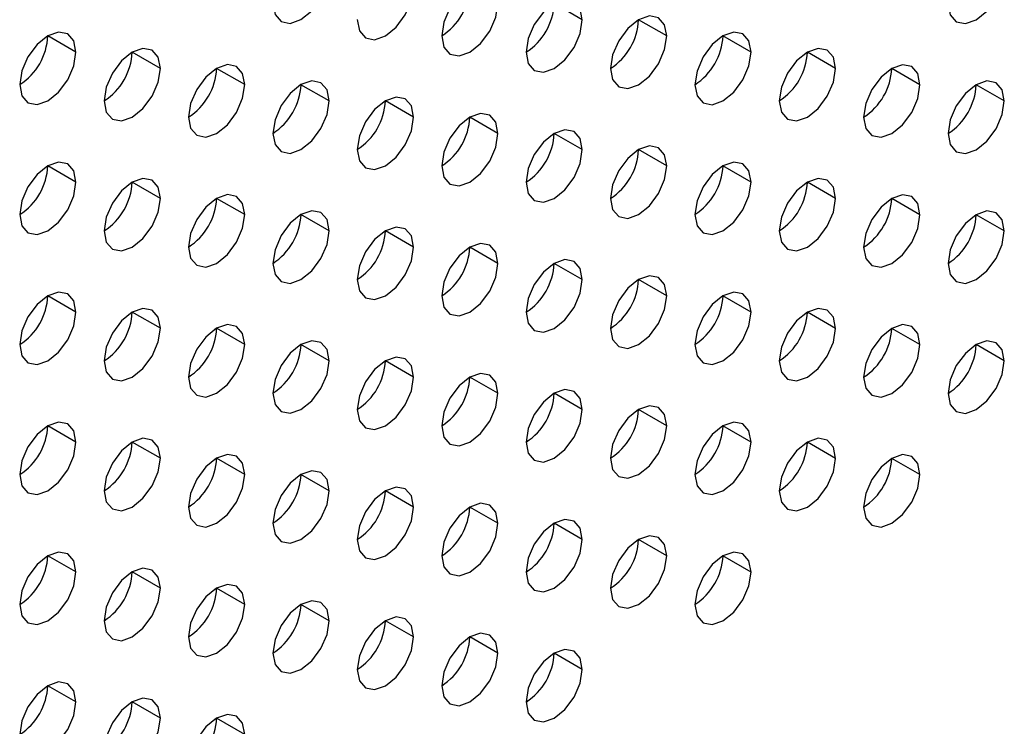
# Model space of a CAD drawing. Header units: millimetres. Extents: x 0 to 1118, y 0 to 864.
# Tile 314 of 438: x 984.84 to 987.31, y 663.15 to 664.93. Entities that reach past the tile are written whole.
import ezdxf

# ---------------------------------------------------------------- set-up
doc = ezdxf.new("R2010")
doc.units = ezdxf.units.MM

msp = doc.modelspace()

# ---------------------------------------------------------------- linework, layer by layer
at = {"color": 7, "linetype": 'Continuous', "lineweight": 25}
for p, q in [((986.2502, 664.9265), (986.1795, 664.9673)), ((986.4624, 664.8857), (986.3917, 664.9265)), ((984.9774, 664.845), (984.9067, 664.8858)), ((986.6745, 664.8448), (986.6038, 664.8856)), ((985.1896, 664.8041), (985.1189, 664.8449)), ((986.8866, 664.804), (986.8159, 664.8448)), ((985.4017, 664.7633), (985.331, 664.8041)), ((987.0988, 664.7631), (987.0281, 664.8039)), ((985.6138, 664.7224), (985.5431, 664.7632)), ((987.3109, 664.7223), (987.2402, 664.7631)), ((985.826, 664.6816), (985.7553, 664.7224)), ((986.0381, 664.6407), (985.9674, 664.6816)), ((986.2502, 664.5999), (986.1795, 664.6407)), ((986.4624, 664.559), (986.3917, 664.5999)), ((984.9774, 664.5184), (984.9067, 664.5592)), ((986.6745, 664.5182), (986.6038, 664.559)), ((985.1896, 664.4775), (985.1189, 664.5183)), ((986.8866, 664.4773), (986.8159, 664.5182)), ((985.4017, 664.4367), (985.331, 664.4775)), ((987.0988, 664.4365), (987.0281, 664.4773)), ((985.6138, 664.3958), (985.5431, 664.4366)), ((987.3109, 664.3957), (987.2402, 664.4365)), ((985.826, 664.355), (985.7553, 664.3958)), ((986.0381, 664.3141), (985.9674, 664.3549)), ((986.2502, 664.2733), (986.1795, 664.3141)), ((986.4624, 664.2324), (986.3917, 664.2732)), ((984.9774, 664.1917), (984.9067, 664.2326)), ((986.6745, 664.1916), (986.6038, 664.2324)), ((985.1896, 664.1509), (985.1189, 664.1917)), ((986.8866, 664.1507), (986.8159, 664.1916)), ((985.4017, 664.11), (985.331, 664.1509)), ((987.0988, 664.1099), (987.0281, 664.1507)), ((985.6138, 664.0692), (985.5431, 664.11)), ((987.3109, 664.069), (987.2402, 664.1099)), ((985.826, 664.0283), (985.7553, 664.0692)), ((986.0381, 663.9875), (985.9674, 664.0283)), ((986.2502, 663.9467), (986.1795, 663.9875)), ((986.4624, 663.9058), (986.3917, 663.9466)), ((984.9774, 663.8651), (984.9067, 663.9059)), ((986.6745, 663.865), (986.6038, 663.9058)), ((985.1896, 663.8243), (985.1189, 663.8651)), ((986.8866, 663.8241), (986.8159, 663.8649)), ((985.4017, 663.7834), (985.331, 663.8242)), ((987.0988, 663.7833), (987.0281, 663.8241)), ((985.6138, 663.7426), (985.5431, 663.7834)), ((985.826, 663.7017), (985.7553, 663.7426)), ((986.0381, 663.6609), (985.9674, 663.7017)), ((986.2502, 663.62), (986.1795, 663.6609)), ((986.4624, 663.5792), (986.3917, 663.62)), ((984.9774, 663.5385), (984.9067, 663.5793)), ((986.6745, 663.5383), (986.6038, 663.5792)), ((985.1896, 663.4977), (985.1189, 663.5385)), ((985.4017, 663.4568), (985.331, 663.4976)), ((985.6138, 663.416), (985.5431, 663.4568)), ((985.826, 663.3751), (985.7553, 663.4159)), ((986.0381, 663.3343), (985.9674, 663.3751)), ((986.2502, 663.2934), (986.1795, 663.3342)), ((984.9774, 663.2119), (984.9067, 663.2527)), ((985.1896, 663.171), (985.1189, 663.2119)), ((985.4017, 663.1302), (985.331, 663.171))]:
    msp.add_line(p, q, dxfattribs=at)
at = {"color": 7, "linetype": 'Continuous', "lineweight": 25, "flags": 128}
for points in [[(985.4724, 664.9674), (985.4778, 664.9393), (985.4931, 664.9216), (985.5161, 664.9172), (985.5431, 664.9266), (985.5702, 664.9484), (985.5931, 664.9794), (985.6085, 665.0147), (985.6138, 665.049)], [(987.1695, 664.9672), (987.1749, 664.9391), (987.1902, 664.9215), (987.2131, 664.917), (987.2402, 664.9264), (987.2672, 664.9482), (987.2902, 664.9792), (987.3055, 665.0145), (987.3109, 665.0489)], [(985.6846, 664.9266), (985.6899, 664.8984), (985.7053, 664.8808), (985.7282, 664.8763), (985.7553, 664.8857), (985.7823, 664.9076), (985.8053, 664.9385), (985.8206, 664.9738), (985.826, 665.0082)], [(986.0381, 664.9674), (986.0327, 664.9955), (986.0174, 665.0131), (985.9945, 665.0176), (985.9674, 665.0082), (985.9403, 664.9863), (985.9174, 664.9554), (985.9021, 664.9201), (985.8967, 664.8857)], [(986.2502, 664.9265), (986.2449, 664.9546), (986.2295, 664.9723), (986.2066, 664.9767), (986.1795, 664.9673), (986.1525, 664.9455), (986.1295, 664.9146), (986.1142, 664.8792), (986.1088, 664.8449)], [(985.8967, 664.8857), (985.9021, 664.8576), (985.9174, 664.8399), (985.9403, 664.8355), (985.9674, 664.8449), (985.9945, 664.8667), (986.0174, 664.8977), (986.0327, 664.933), (986.0381, 664.9674)], [(986.1088, 664.8449), (986.1142, 664.8167), (986.1295, 664.7991), (986.1525, 664.7946), (986.1795, 664.804), (986.2066, 664.8259), (986.2295, 664.8568), (986.2449, 664.8921), (986.2502, 664.9265)], [(986.4624, 664.8857), (986.457, 664.9138), (986.4417, 664.9314), (986.4187, 664.9359), (986.3917, 664.9265), (986.3646, 664.9047), (986.3417, 664.8737), (986.3263, 664.8384), (986.3209, 664.804)], [(984.9774, 664.845), (984.9721, 664.8731), (984.9567, 664.8908), (984.9338, 664.8952), (984.9067, 664.8858), (984.8797, 664.864), (984.8567, 664.833), (984.8414, 664.7977), (984.836, 664.7633)], [(986.3209, 664.804), (986.3263, 664.7759), (986.3417, 664.7582), (986.3646, 664.7538), (986.3917, 664.7632), (986.4187, 664.785), (986.4417, 664.816), (986.457, 664.8513), (986.4624, 664.8857)], [(986.6745, 664.8448), (986.6691, 664.873), (986.6538, 664.8906), (986.6308, 664.895), (986.6038, 664.8856), (986.5767, 664.8638), (986.5538, 664.8329), (986.5385, 664.7975), (986.5331, 664.7632)], [(985.1896, 664.8041), (985.1842, 664.8323), (985.1689, 664.8499), (985.1459, 664.8544), (985.1189, 664.845), (985.0918, 664.8231), (985.0689, 664.7922), (985.0535, 664.7568), (985.0482, 664.7225)], [(986.8866, 664.804), (986.8812, 664.8321), (986.8659, 664.8497), (986.843, 664.8542), (986.8159, 664.8448), (986.7889, 664.823), (986.7659, 664.792), (986.7506, 664.7567), (986.7452, 664.7223)], [(984.836, 664.7633), (984.8414, 664.7352), (984.8567, 664.7175), (984.8797, 664.7131), (984.9067, 664.7225), (984.9338, 664.7443), (984.9567, 664.7753), (984.9721, 664.8106), (984.9774, 664.845)], [(986.5331, 664.7632), (986.5385, 664.735), (986.5538, 664.7174), (986.5767, 664.7129), (986.6038, 664.7223), (986.6308, 664.7442), (986.6538, 664.7751), (986.6691, 664.8105), (986.6745, 664.8448)], [(985.0482, 664.7225), (985.0535, 664.6943), (985.0689, 664.6767), (985.0918, 664.6722), (985.1189, 664.6816), (985.1459, 664.7035), (985.1689, 664.7344), (985.1842, 664.7698), (985.1896, 664.8041)], [(985.4017, 664.7633), (985.3963, 664.7914), (985.381, 664.8091), (985.3581, 664.8135), (985.331, 664.8041), (985.3039, 664.7823), (985.281, 664.7513), (985.2657, 664.716), (985.2603, 664.6816)], [(986.7452, 664.7223), (986.7506, 664.6942), (986.7659, 664.6765), (986.7889, 664.6721), (986.8159, 664.6815), (986.843, 664.7033), (986.8659, 664.7343), (986.8812, 664.7696), (986.8866, 664.804)], [(987.0988, 664.7631), (987.0934, 664.7913), (987.0781, 664.8089), (987.0551, 664.8134), (987.0281, 664.804), (987.001, 664.7821), (986.9781, 664.7512), (986.9627, 664.7158), (986.9573, 664.6815)], [(985.2603, 664.6816), (985.2657, 664.6535), (985.281, 664.6359), (985.3039, 664.6314), (985.331, 664.6408), (985.3581, 664.6626), (985.381, 664.6936), (985.3963, 664.7289), (985.4017, 664.7633)], [(985.6138, 664.7224), (985.6085, 664.7506), (985.5931, 664.7682), (985.5702, 664.7727), (985.5431, 664.7633), (985.5161, 664.7414), (985.4931, 664.7105), (985.4778, 664.6751), (985.4724, 664.6408)], [(986.9573, 664.6815), (986.9627, 664.6533), (986.9781, 664.6357), (987.001, 664.6312), (987.0281, 664.6406), (987.0551, 664.6625), (987.0781, 664.6934), (987.0934, 664.7288), (987.0988, 664.7631)], [(987.3109, 664.7223), (987.3055, 664.7504), (987.2902, 664.7681), (987.2672, 664.7725), (987.2402, 664.7631), (987.2131, 664.7413), (987.1902, 664.7103), (987.1749, 664.675), (987.1695, 664.6406)], [(985.826, 664.6816), (985.8206, 664.7097), (985.8053, 664.7274), (985.7823, 664.7318), (985.7553, 664.7224), (985.7282, 664.7006), (985.7053, 664.6696), (985.6899, 664.6343), (985.6846, 664.5999)], [(985.4724, 664.6408), (985.4778, 664.6126), (985.4931, 664.595), (985.5161, 664.5905), (985.5431, 664.6), (985.5702, 664.6218), (985.5931, 664.6527), (985.6085, 664.6881), (985.6138, 664.7224)], [(987.1695, 664.6406), (987.1749, 664.6125), (987.1902, 664.5948), (987.2131, 664.5904), (987.2402, 664.5998), (987.2672, 664.6216), (987.2902, 664.6526), (987.3055, 664.6879), (987.3109, 664.7223)], [(985.6846, 664.5999), (985.6899, 664.5718), (985.7053, 664.5542), (985.7282, 664.5497), (985.7553, 664.5591), (985.7823, 664.5809), (985.8053, 664.6119), (985.8206, 664.6472), (985.826, 664.6816)], [(986.0381, 664.6407), (986.0327, 664.6689), (986.0174, 664.6865), (985.9945, 664.691), (985.9674, 664.6816), (985.9403, 664.6597), (985.9174, 664.6288), (985.9021, 664.5934), (985.8967, 664.5591)], [(985.8967, 664.5591), (985.9021, 664.531), (985.9174, 664.5133), (985.9403, 664.5089), (985.9674, 664.5183), (985.9945, 664.5401), (986.0174, 664.571), (986.0327, 664.6064), (986.0381, 664.6407)], [(986.2502, 664.5999), (986.2449, 664.628), (986.2295, 664.6457), (986.2066, 664.6501), (986.1795, 664.6407), (986.1525, 664.6189), (986.1295, 664.5879), (986.1142, 664.5526), (986.1088, 664.5182)], [(986.4624, 664.559), (986.457, 664.5872), (986.4417, 664.6048), (986.4187, 664.6093), (986.3917, 664.5999), (986.3646, 664.578), (986.3417, 664.5471), (986.3263, 664.5118), (986.3209, 664.4774)], [(986.1088, 664.5182), (986.1142, 664.4901), (986.1295, 664.4725), (986.1525, 664.468), (986.1795, 664.4774), (986.2066, 664.4993), (986.2295, 664.5302), (986.2449, 664.5655), (986.2502, 664.5999)], [(984.9774, 664.5184), (984.9721, 664.5465), (984.9567, 664.5641), (984.9338, 664.5686), (984.9067, 664.5592), (984.8797, 664.5374), (984.8567, 664.5064), (984.8414, 664.4711), (984.836, 664.4367)], [(986.3209, 664.4774), (986.3263, 664.4493), (986.3417, 664.4316), (986.3646, 664.4272), (986.3917, 664.4366), (986.4187, 664.4584), (986.4417, 664.4893), (986.457, 664.5247), (986.4624, 664.559)], [(986.6745, 664.5182), (986.6691, 664.5463), (986.6538, 664.564), (986.6308, 664.5684), (986.6038, 664.559), (986.5767, 664.5372), (986.5538, 664.5062), (986.5385, 664.4709), (986.5331, 664.4366)], [(984.836, 664.4367), (984.8414, 664.4086), (984.8567, 664.3909), (984.8797, 664.3865), (984.9067, 664.3959), (984.9338, 664.4177), (984.9567, 664.4487), (984.9721, 664.484), (984.9774, 664.5184)], [(985.1896, 664.4775), (985.1842, 664.5056), (985.1689, 664.5233), (985.1459, 664.5277), (985.1189, 664.5183), (985.0918, 664.4965), (985.0689, 664.4656), (985.0535, 664.4302), (985.0482, 664.3959)], [(986.5331, 664.4366), (986.5385, 664.4084), (986.5538, 664.3908), (986.5767, 664.3863), (986.6038, 664.3957), (986.6308, 664.4176), (986.6538, 664.4485), (986.6691, 664.4838), (986.6745, 664.5182)], [(986.8866, 664.4773), (986.8812, 664.5055), (986.8659, 664.5231), (986.843, 664.5276), (986.8159, 664.5182), (986.7889, 664.4963), (986.7659, 664.4654), (986.7506, 664.4301), (986.7452, 664.3957)], [(985.4017, 664.4367), (985.3963, 664.4648), (985.381, 664.4824), (985.3581, 664.4869), (985.331, 664.4775), (985.3039, 664.4557), (985.281, 664.4247), (985.2657, 664.3894), (985.2603, 664.355)], [(987.0988, 664.4365), (987.0934, 664.4646), (987.0781, 664.4823), (987.0551, 664.4867), (987.0281, 664.4773), (987.001, 664.4555), (986.9781, 664.4246), (986.9627, 664.3892), (986.9573, 664.3549)], [(985.0482, 664.3959), (985.0535, 664.3677), (985.0689, 664.3501), (985.0918, 664.3456), (985.1189, 664.355), (985.1459, 664.3769), (985.1689, 664.4078), (985.1842, 664.4432), (985.1896, 664.4775)], [(986.7452, 664.3957), (986.7506, 664.3676), (986.7659, 664.3499), (986.7889, 664.3455), (986.8159, 664.3549), (986.843, 664.3767), (986.8659, 664.4077), (986.8812, 664.443), (986.8866, 664.4773)], [(985.2603, 664.355), (985.2657, 664.3269), (985.281, 664.3092), (985.3039, 664.3048), (985.331, 664.3142), (985.3581, 664.336), (985.381, 664.367), (985.3963, 664.4023), (985.4017, 664.4367)], [(985.6138, 664.3958), (985.6085, 664.424), (985.5931, 664.4416), (985.5702, 664.4461), (985.5431, 664.4366), (985.5161, 664.4148), (985.4931, 664.3839), (985.4778, 664.3485), (985.4724, 664.3142)], [(986.9573, 664.3549), (986.9627, 664.3267), (986.9781, 664.3091), (987.001, 664.3046), (987.0281, 664.314), (987.0551, 664.3359), (987.0781, 664.3668), (987.0934, 664.4021), (987.0988, 664.4365)], [(987.3109, 664.3957), (987.3055, 664.4238), (987.2902, 664.4414), (987.2672, 664.4459), (987.2402, 664.4365), (987.2131, 664.4146), (987.1902, 664.3837), (987.1749, 664.3484), (987.1695, 664.314)], [(985.826, 664.355), (985.8206, 664.3831), (985.8053, 664.4007), (985.7823, 664.4052), (985.7553, 664.3958), (985.7282, 664.374), (985.7053, 664.343), (985.6899, 664.3077), (985.6846, 664.2733)], [(985.4724, 664.3142), (985.4778, 664.286), (985.4931, 664.2684), (985.5161, 664.2639), (985.5431, 664.2733), (985.5702, 664.2952), (985.5931, 664.3261), (985.6085, 664.3615), (985.6138, 664.3958)], [(987.1695, 664.314), (987.1749, 664.2859), (987.1902, 664.2682), (987.2131, 664.2638), (987.2402, 664.2732), (987.2672, 664.295), (987.2902, 664.326), (987.3055, 664.3613), (987.3109, 664.3957)], [(986.0381, 664.3141), (986.0327, 664.3423), (986.0174, 664.3599), (985.9945, 664.3644), (985.9674, 664.355), (985.9403, 664.3331), (985.9174, 664.3022), (985.9021, 664.2668), (985.8967, 664.2325)], [(985.6846, 664.2733), (985.6899, 664.2452), (985.7053, 664.2275), (985.7282, 664.2231), (985.7553, 664.2325), (985.7823, 664.2543), (985.8053, 664.2853), (985.8206, 664.3206), (985.826, 664.355)], [(985.8967, 664.2325), (985.9021, 664.2043), (985.9174, 664.1867), (985.9403, 664.1822), (985.9674, 664.1916), (985.9945, 664.2135), (986.0174, 664.2444), (986.0327, 664.2798), (986.0381, 664.3141)], [(986.2502, 664.2733), (986.2449, 664.3014), (986.2295, 664.3191), (986.2066, 664.3235), (986.1795, 664.3141), (986.1525, 664.2923), (986.1295, 664.2613), (986.1142, 664.226), (986.1088, 664.1916)], [(986.4624, 664.2324), (986.457, 664.2606), (986.4417, 664.2782), (986.4187, 664.2827), (986.3917, 664.2733), (986.3646, 664.2514), (986.3417, 664.2205), (986.3263, 664.1851), (986.3209, 664.1508)], [(986.1088, 664.1916), (986.1142, 664.1635), (986.1295, 664.1458), (986.1525, 664.1414), (986.1795, 664.1508), (986.2066, 664.1726), (986.2295, 664.2036), (986.2449, 664.2389), (986.2502, 664.2733)], [(984.9774, 664.1917), (984.9721, 664.2199), (984.9567, 664.2375), (984.9338, 664.242), (984.9067, 664.2326), (984.8797, 664.2107), (984.8567, 664.1798), (984.8414, 664.1445), (984.836, 664.1101)], [(986.3209, 664.1508), (986.3263, 664.1226), (986.3417, 664.105), (986.3646, 664.1005), (986.3917, 664.11), (986.4187, 664.1318), (986.4417, 664.1627), (986.457, 664.1981), (986.4624, 664.2324)], [(986.6745, 664.1916), (986.6691, 664.2197), (986.6538, 664.2374), (986.6308, 664.2418), (986.6038, 664.2324), (986.5767, 664.2106), (986.5538, 664.1796), (986.5385, 664.1443), (986.5331, 664.1099)], [(984.836, 664.1101), (984.8414, 664.082), (984.8567, 664.0643), (984.8797, 664.0599), (984.9067, 664.0693), (984.9338, 664.0911), (984.9567, 664.122), (984.9721, 664.1574), (984.9774, 664.1917)], [(985.1896, 664.1509), (985.1842, 664.179), (985.1689, 664.1967), (985.1459, 664.2011), (985.1189, 664.1917), (985.0918, 664.1699), (985.0689, 664.1389), (985.0535, 664.1036), (985.0482, 664.0692)], [(986.5331, 664.1099), (986.5385, 664.0818), (986.5538, 664.0642), (986.5767, 664.0597), (986.6038, 664.0691), (986.6308, 664.0909), (986.6538, 664.1219), (986.6691, 664.1572), (986.6745, 664.1916)], [(986.8866, 664.1507), (986.8812, 664.1789), (986.8659, 664.1965), (986.843, 664.201), (986.8159, 664.1916), (986.7889, 664.1697), (986.7659, 664.1388), (986.7506, 664.1034), (986.7452, 664.0691)], [(985.4017, 664.11), (985.3963, 664.1382), (985.381, 664.1558), (985.3581, 664.1603), (985.331, 664.1509), (985.3039, 664.129), (985.281, 664.0981), (985.2657, 664.0628), (985.2603, 664.0284)], [(987.0988, 664.1099), (987.0934, 664.138), (987.0781, 664.1557), (987.0551, 664.1601), (987.0281, 664.1507), (987.001, 664.1289), (986.9781, 664.0979), (986.9627, 664.0626), (986.9573, 664.0282)], [(985.0482, 664.0692), (985.0535, 664.0411), (985.0689, 664.0235), (985.0918, 664.019), (985.1189, 664.0284), (985.1459, 664.0503), (985.1689, 664.0812), (985.1842, 664.1165), (985.1896, 664.1509)], [(986.7452, 664.0691), (986.7506, 664.0409), (986.7659, 664.0233), (986.7889, 664.0189), (986.8159, 664.0283), (986.843, 664.0501), (986.8659, 664.081), (986.8812, 664.1164), (986.8866, 664.1507)], [(985.2603, 664.0284), (985.2657, 664.0003), (985.281, 663.9826), (985.3039, 663.9782), (985.331, 663.9876), (985.3581, 664.0094), (985.381, 664.0403), (985.3963, 664.0757), (985.4017, 664.11)], [(985.6138, 664.0692), (985.6085, 664.0973), (985.5931, 664.115), (985.5702, 664.1194), (985.5431, 664.11), (985.5161, 664.0882), (985.4931, 664.0572), (985.4778, 664.0219), (985.4724, 663.9876)], [(986.9573, 664.0282), (986.9627, 664.0001), (986.9781, 663.9825), (987.001, 663.978), (987.0281, 663.9874), (987.0551, 664.0092), (987.0781, 664.0402), (987.0934, 664.0755), (987.0988, 664.1099)], [(987.3109, 664.069), (987.3055, 664.0972), (987.2902, 664.1148), (987.2672, 664.1193), (987.2402, 664.1099), (987.2131, 664.088), (987.1902, 664.0571), (987.1749, 664.0218), (987.1695, 663.9874)], [(985.4724, 663.9876), (985.4778, 663.9594), (985.4931, 663.9418), (985.5161, 663.9373), (985.5431, 663.9467), (985.5702, 663.9686), (985.5931, 663.9995), (985.6085, 664.0348), (985.6138, 664.0692)], [(985.826, 664.0283), (985.8206, 664.0565), (985.8053, 664.0741), (985.7823, 664.0786), (985.7553, 664.0692), (985.7282, 664.0473), (985.7053, 664.0164), (985.6899, 663.9811), (985.6846, 663.9467)], [(987.1695, 663.9874), (987.1749, 663.9593), (987.1902, 663.9416), (987.2131, 663.9372), (987.2402, 663.9466), (987.2672, 663.9684), (987.2902, 663.9993), (987.3055, 664.0347), (987.3109, 664.069)], [(986.0381, 663.9875), (986.0327, 664.0156), (986.0174, 664.0333), (985.9945, 664.0377), (985.9674, 664.0283), (985.9403, 664.0065), (985.9174, 663.9756), (985.9021, 663.9402), (985.8967, 663.9059)], [(985.6846, 663.9467), (985.6899, 663.9186), (985.7053, 663.9009), (985.7282, 663.8965), (985.7553, 663.9059), (985.7823, 663.9277), (985.8053, 663.9587), (985.8206, 663.994), (985.826, 664.0283)], [(985.8967, 663.9059), (985.9021, 663.8777), (985.9174, 663.8601), (985.9403, 663.8556), (985.9674, 663.865), (985.9945, 663.8869), (986.0174, 663.9178), (986.0327, 663.9531), (986.0381, 663.9875)], [(986.2502, 663.9467), (986.2449, 663.9748), (986.2295, 663.9924), (986.2066, 663.9969), (986.1795, 663.9875), (986.1525, 663.9657), (986.1295, 663.9347), (986.1142, 663.8994), (986.1088, 663.865)], [(986.1088, 663.865), (986.1142, 663.8369), (986.1295, 663.8192), (986.1525, 663.8148), (986.1795, 663.8242), (986.2066, 663.846), (986.2295, 663.877), (986.2449, 663.9123), (986.2502, 663.9467)], [(986.4624, 663.9058), (986.457, 663.9339), (986.4417, 663.9516), (986.4187, 663.956), (986.3917, 663.9466), (986.3646, 663.9248), (986.3417, 663.8939), (986.3263, 663.8585), (986.3209, 663.8242)], [(984.9774, 663.8651), (984.9721, 663.8933), (984.9567, 663.9109), (984.9338, 663.9154), (984.9067, 663.906), (984.8797, 663.8841), (984.8567, 663.8532), (984.8414, 663.8178), (984.836, 663.7835)], [(986.6745, 663.865), (986.6691, 663.8931), (986.6538, 663.9107), (986.6308, 663.9152), (986.6038, 663.9058), (986.5767, 663.884), (986.5538, 663.853), (986.5385, 663.8177), (986.5331, 663.7833)], [(986.3209, 663.8242), (986.3263, 663.796), (986.3417, 663.7784), (986.3646, 663.7739), (986.3917, 663.7833), (986.4187, 663.8052), (986.4417, 663.8361), (986.457, 663.8715), (986.4624, 663.9058)], [(984.836, 663.7835), (984.8414, 663.7553), (984.8567, 663.7377), (984.8797, 663.7332), (984.9067, 663.7426), (984.9338, 663.7645), (984.9567, 663.7954), (984.9721, 663.8308), (984.9774, 663.8651)], [(985.1896, 663.8243), (985.1842, 663.8524), (985.1689, 663.8701), (985.1459, 663.8745), (985.1189, 663.8651), (985.0918, 663.8433), (985.0689, 663.8123), (985.0535, 663.777), (985.0482, 663.7426)], [(986.5331, 663.7833), (986.5385, 663.7552), (986.5538, 663.7375), (986.5767, 663.7331), (986.6038, 663.7425), (986.6308, 663.7643), (986.6538, 663.7953), (986.6691, 663.8306), (986.6745, 663.865)], [(986.8866, 663.8241), (986.8812, 663.8523), (986.8659, 663.8699), (986.843, 663.8744), (986.8159, 663.8649), (986.7889, 663.8431), (986.7659, 663.8122), (986.7506, 663.7768), (986.7452, 663.7425)], [(985.0482, 663.7426), (985.0535, 663.7145), (985.0689, 663.6969), (985.0918, 663.6924), (985.1189, 663.7018), (985.1459, 663.7236), (985.1689, 663.7546), (985.1842, 663.7899), (985.1896, 663.8243)], [(985.4017, 663.7834), (985.3963, 663.8116), (985.381, 663.8292), (985.3581, 663.8337), (985.331, 663.8243), (985.3039, 663.8024), (985.281, 663.7715), (985.2657, 663.7361), (985.2603, 663.7018)], [(986.7452, 663.7425), (986.7506, 663.7143), (986.7659, 663.6967), (986.7889, 663.6922), (986.8159, 663.7016), (986.843, 663.7235), (986.8659, 663.7544), (986.8812, 663.7898), (986.8866, 663.8241)], [(987.0988, 663.7833), (987.0934, 663.8114), (987.0781, 663.829), (987.0551, 663.8335), (987.0281, 663.8241), (987.001, 663.8023), (986.9781, 663.7713), (986.9627, 663.736), (986.9573, 663.7016)], [(985.6138, 663.7426), (985.6085, 663.7707), (985.5931, 663.7884), (985.5702, 663.7928), (985.5431, 663.7834), (985.5161, 663.7616), (985.4931, 663.7306), (985.4778, 663.6953), (985.4724, 663.6609)], [(985.2603, 663.7018), (985.2657, 663.6736), (985.281, 663.656), (985.3039, 663.6515), (985.331, 663.661), (985.3581, 663.6828), (985.381, 663.7137), (985.3963, 663.7491), (985.4017, 663.7834)], [(986.9573, 663.7016), (986.9627, 663.6735), (986.9781, 663.6558), (987.001, 663.6514), (987.0281, 663.6608), (987.0551, 663.6826), (987.0781, 663.7136), (987.0934, 663.7489), (987.0988, 663.7833)], [(985.4724, 663.6609), (985.4778, 663.6328), (985.4931, 663.6152), (985.5161, 663.6107), (985.5431, 663.6201), (985.5702, 663.6419), (985.5931, 663.6729), (985.6085, 663.7082), (985.6138, 663.7426)], [(985.826, 663.7017), (985.8206, 663.7299), (985.8053, 663.7475), (985.7823, 663.752), (985.7553, 663.7426), (985.7282, 663.7207), (985.7053, 663.6898), (985.6899, 663.6544), (985.6846, 663.6201)], [(985.6846, 663.6201), (985.6899, 663.592), (985.7053, 663.5743), (985.7282, 663.5699), (985.7553, 663.5793), (985.7823, 663.6011), (985.8053, 663.632), (985.8206, 663.6674), (985.826, 663.7017)], [(986.0381, 663.6609), (986.0327, 663.689), (986.0174, 663.7067), (985.9945, 663.7111), (985.9674, 663.7017), (985.9403, 663.6799), (985.9174, 663.6489), (985.9021, 663.6136), (985.8967, 663.5792)], [(986.2502, 663.62), (986.2449, 663.6482), (986.2295, 663.6658), (986.2066, 663.6703), (986.1795, 663.6609), (986.1525, 663.639), (986.1295, 663.6081), (986.1142, 663.5728), (986.1088, 663.5384)], [(985.8967, 663.5792), (985.9021, 663.5511), (985.9174, 663.5335), (985.9403, 663.529), (985.9674, 663.5384), (985.9945, 663.5602), (986.0174, 663.5912), (986.0327, 663.6265), (986.0381, 663.6609)], [(986.1088, 663.5384), (986.1142, 663.5103), (986.1295, 663.4926), (986.1525, 663.4882), (986.1795, 663.4976), (986.2066, 663.5194), (986.2295, 663.5503), (986.2449, 663.5857), (986.2502, 663.62)], [(986.4624, 663.5792), (986.457, 663.6073), (986.4417, 663.625), (986.4187, 663.6294), (986.3917, 663.62), (986.3646, 663.5982), (986.3417, 663.5672), (986.3263, 663.5319), (986.3209, 663.4976)], [(984.9774, 663.5385), (984.9721, 663.5666), (984.9567, 663.5843), (984.9338, 663.5887), (984.9067, 663.5793), (984.8797, 663.5575), (984.8567, 663.5266), (984.8414, 663.4912), (984.836, 663.4569)], [(986.6745, 663.5383), (986.6691, 663.5665), (986.6538, 663.5841), (986.6308, 663.5886), (986.6038, 663.5792), (986.5767, 663.5573), (986.5538, 663.5264), (986.5385, 663.4911), (986.5331, 663.4567)], [(986.3209, 663.4976), (986.3263, 663.4694), (986.3417, 663.4518), (986.3646, 663.4473), (986.3917, 663.4567), (986.4187, 663.4786), (986.4417, 663.5095), (986.457, 663.5448), (986.4624, 663.5792)], [(984.836, 663.4569), (984.8414, 663.4287), (984.8567, 663.4111), (984.8797, 663.4066), (984.9067, 663.416), (984.9338, 663.4379), (984.9567, 663.4688), (984.9721, 663.5041), (984.9774, 663.5385)], [(985.1896, 663.4977), (985.1842, 663.5258), (985.1689, 663.5434), (985.1459, 663.5479), (985.1189, 663.5385), (985.0918, 663.5167), (985.0689, 663.4857), (985.0535, 663.4504), (985.0482, 663.416)], [(986.5331, 663.4567), (986.5385, 663.4286), (986.5538, 663.4109), (986.5767, 663.4065), (986.6038, 663.4159), (986.6308, 663.4377), (986.6538, 663.4687), (986.6691, 663.504), (986.6745, 663.5383)], [(985.0482, 663.416), (985.0535, 663.3879), (985.0689, 663.3702), (985.0918, 663.3658), (985.1189, 663.3752), (985.1459, 663.397), (985.1689, 663.428), (985.1842, 663.4633), (985.1896, 663.4977)], [(985.4017, 663.4568), (985.3963, 663.485), (985.381, 663.5026), (985.3581, 663.507), (985.331, 663.4976), (985.3039, 663.4758), (985.281, 663.4449), (985.2657, 663.4095), (985.2603, 663.3752)], [(985.6138, 663.416), (985.6085, 663.4441), (985.5931, 663.4617), (985.5702, 663.4662), (985.5431, 663.4568), (985.5161, 663.435), (985.4931, 663.404), (985.4778, 663.3687), (985.4724, 663.3343)], [(985.2603, 663.3752), (985.2657, 663.347), (985.281, 663.3294), (985.3039, 663.3249), (985.331, 663.3343), (985.3581, 663.3562), (985.381, 663.3871), (985.3963, 663.4225), (985.4017, 663.4568)], [(985.4724, 663.3343), (985.4778, 663.3062), (985.4931, 663.2885), (985.5161, 663.2841), (985.5431, 663.2935), (985.5702, 663.3153), (985.5931, 663.3463), (985.6085, 663.3816), (985.6138, 663.416)], [(985.826, 663.3751), (985.8206, 663.4033), (985.8053, 663.4209), (985.7823, 663.4254), (985.7553, 663.416), (985.7282, 663.3941), (985.7053, 663.3632), (985.6899, 663.3278), (985.6846, 663.2935)], [(985.6846, 663.2935), (985.6899, 663.2653), (985.7053, 663.2477), (985.7282, 663.2432), (985.7553, 663.2526), (985.7823, 663.2745), (985.8053, 663.3054), (985.8206, 663.3408), (985.826, 663.3751)], [(986.0381, 663.3343), (986.0327, 663.3624), (986.0174, 663.3801), (985.9945, 663.3845), (985.9674, 663.3751), (985.9403, 663.3533), (985.9174, 663.3223), (985.9021, 663.287), (985.8967, 663.2526)], [(986.2502, 663.2934), (986.2449, 663.3216), (986.2295, 663.3392), (986.2066, 663.3437), (986.1795, 663.3343), (986.1525, 663.3124), (986.1295, 663.2815), (986.1142, 663.2461), (986.1088, 663.2118)], [(985.8967, 663.2526), (985.9021, 663.2245), (985.9174, 663.2068), (985.9403, 663.2024), (985.9674, 663.2118), (985.9945, 663.2336), (986.0174, 663.2646), (986.0327, 663.2999), (986.0381, 663.3343)], [(986.1088, 663.2118), (986.1142, 663.1836), (986.1295, 663.166), (986.1525, 663.1615), (986.1795, 663.1709), (986.2066, 663.1928), (986.2295, 663.2237), (986.2449, 663.2591), (986.2502, 663.2934)], [(984.9774, 663.2119), (984.9721, 663.24), (984.9567, 663.2577), (984.9338, 663.2621), (984.9067, 663.2527), (984.8797, 663.2309), (984.8567, 663.1999), (984.8414, 663.1646), (984.836, 663.1302)], [(985.1896, 663.171), (985.1842, 663.1992), (985.1689, 663.2168), (985.1459, 663.2213), (985.1189, 663.2119), (985.0918, 663.19), (985.0689, 663.1591), (985.0535, 663.1238), (985.0482, 663.0894)], [(984.836, 663.1302), (984.8414, 663.1021), (984.8567, 663.0845), (984.8797, 663.08), (984.9067, 663.0894), (984.9338, 663.1113), (984.9567, 663.1422), (984.9721, 663.1775), (984.9774, 663.2119)], [(985.0482, 663.0894), (985.0535, 663.0613), (985.0689, 663.0436), (985.0918, 663.0392), (985.1189, 663.0486), (985.1459, 663.0704), (985.1689, 663.1013), (985.1842, 663.1367), (985.1896, 663.171)], [(985.4017, 663.1302), (985.3963, 663.1583), (985.381, 663.176), (985.3581, 663.1804), (985.331, 663.171), (985.3039, 663.1492), (985.281, 663.1182), (985.2657, 663.0829), (985.2603, 663.0486)]]:
    msp.add_lwpolyline(points, dxfattribs=at)
at = {"color": 7, "linetype": 'Continuous', "lineweight": 25}
for centre in [(985.8139, 665.0152), (986.026, 664.9743), (986.2381, 664.9335), (984.7532, 664.8928), (986.4503, 664.8926), (984.9653, 664.8519), (986.6624, 664.8518), (985.1775, 664.8111), (986.8745, 664.8109), (985.3896, 664.7702), (987.0867, 664.7701), (985.6017, 664.7294), (985.8139, 664.6885), (986.026, 664.6477), (986.2381, 664.6068), (984.7532, 664.5662), (986.4503, 664.566), (984.9653, 664.5253), (986.6624, 664.5252), (985.1775, 664.4845), (986.8745, 664.4843), (985.3896, 664.4436), (987.0867, 664.4435), (985.6017, 664.4028), (985.8139, 664.3619), (986.026, 664.3211), (986.2381, 664.2802), (984.7532, 664.2395), (986.4503, 664.2394), (984.9653, 664.1987), (986.6624, 664.1985), (985.1775, 664.1578), (986.8745, 664.1577), (985.3896, 664.117), (987.0867, 664.1168), (985.6017, 664.0762), (985.8139, 664.0353), (986.026, 663.9945), (986.2381, 663.9536), (984.7532, 663.9129), (986.4503, 663.9128), (984.9653, 663.8721), (986.6624, 663.8719), (985.1775, 663.8312), (986.8745, 663.8311), (985.3896, 663.7904), (985.6017, 663.7495), (985.8139, 663.7087), (986.026, 663.6678), (986.2381, 663.627), (984.7532, 663.5863), (986.4503, 663.5862), (984.9653, 663.5455), (985.1775, 663.5046), (985.3896, 663.4638), (985.6017, 663.4229), (985.8139, 663.3821), (986.026, 663.3412), (984.7532, 663.2597), (984.9653, 663.2188), (985.1775, 663.178)]:
    msp.add_arc(centre, 0.1537, 302.6055, 357.3945, dxfattribs=at)

doc.saveas('drawing.dxf')
